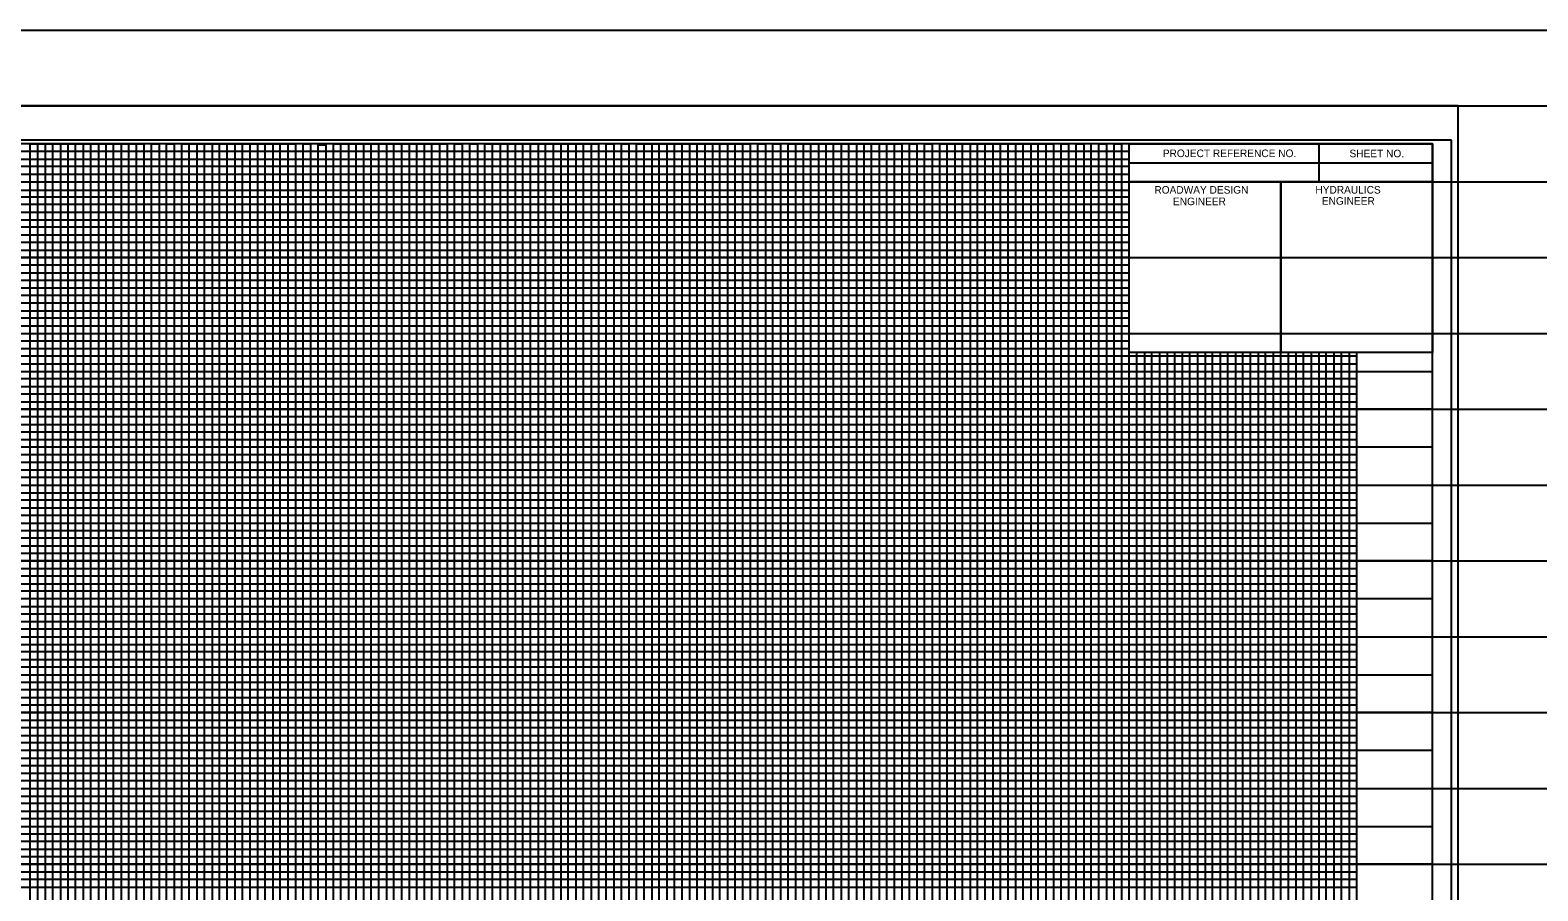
# Model space of a CAD drawing. Extents: x 2345490 to 2445302, y 465165 to 573888.
# Drawn here: x 2407047 to 2408041, y 564809 to 565377 of the extents above; entities that cross this region are included whole.
import ezdxf

# ---------------------------------------------------------------- set-up
doc = ezdxf.new("R2010")
doc.units = 0
for name, color, linetype in [('Old_Level_1', 7, 'Continuous'), ('Old_Level_18', 7, 'Continuous'), ('Old_Level_40', 7, 'Continuous'), ('Old_Level_41', 7, 'Continuous'), ('Old_Level_42', 7, 'Continuous'), ('Old_Level_43', 7, 'Continuous'), ('Old_Level_44', 7, 'Continuous'), ('Old_Level_50', 7, 'Continuous'), ('Old_Level_51', 7, 'Continuous'), ('Old_Level_52', 7, 'Continuous'), ('Old_Level_53', 7, 'Continuous'), ('Old_Level_57', 7, 'Continuous')]:
    doc.layers.add(name, color=color, linetype=linetype)

msp = doc.modelspace()

# ---------------------------------------------------------------- linework, layer by layer
at = {"layer": 'Old_Level_1'}
msp.add_line((2407984.0425, 565304.084), (2407984.0425, 565304.084), dxfattribs=at)
at = {"layer": 'Old_Level_18'}
msp.add_lwpolyline([(2407971.5425, 565301.534), (2406471.5425, 565301.534), (2406471.5425, 564251.534), (2407971.5425, 564251.534)], close=True, dxfattribs=at)
at = {"layer": 'Old_Level_40'}
for p, q in [((2407896.5425, 565301.484), (2407896.5425, 565276.484)), ((2407771.4925, 565288.984), (2407971.5425, 565288.984)), ((2407871.5425, 565276.484), (2407871.5425, 565164.034))]:
    msp.add_line(p, q, dxfattribs=at)
for points in [[(2407771.4925, 565301.534), (2407971.5425, 565301.534), (2407971.5425, 565276.484), (2407771.4925, 565276.484)], [(2407771.4925, 565276.484), (2407871.5425, 565276.484), (2407871.5425, 565163.984), (2407771.4925, 565163.984)], [(2407871.5425, 565276.484), (2407971.5425, 565276.484), (2407971.5425, 565163.984), (2407871.5425, 565163.984)]]:
    msp.add_lwpolyline(points, close=True, dxfattribs=at)
at = {"layer": 'Old_Level_41'}
for points in [[(2407046.5425, 564276.534), (2407046.5425, 565301.534), (2407096.5425, 565301.534), (2407096.5425, 564276.534)], [(2407071.5425, 564276.534), (2407071.5425, 565301.534), (2407121.5425, 565301.534), (2407121.5425, 564276.534)], [(2407146.5425, 564276.534), (2407146.5425, 565301.534), (2407196.5425, 565301.534), (2407196.5425, 564276.534)], [(2407171.5425, 564276.534), (2407171.5425, 565301.534), (2407221.5425, 565301.534), (2407221.5425, 564276.534)], [(2407246.5425, 564276.534), (2407246.5425, 565301.534), (2407296.5425, 565301.534), (2407296.5425, 564276.534)], [(2407271.5425, 564276.534), (2407271.5425, 565301.534), (2407321.5425, 565301.534), (2407321.5425, 564276.534)], [(2407346.5425, 564276.534), (2407346.5425, 565301.534), (2407396.5425, 565301.534), (2407396.5425, 564276.534)], [(2407371.5425, 564276.534), (2407371.5425, 565301.534), (2407421.5425, 565301.534), (2407421.5425, 564276.534)], [(2407446.5425, 564276.534), (2407446.5425, 565301.534), (2407496.5425, 565301.534), (2407496.5425, 564276.534)], [(2407471.5425, 564276.534), (2407471.5425, 565301.534), (2407521.5425, 565301.534), (2407521.5425, 564276.534)], [(2407546.5425, 564276.534), (2407546.5425, 565301.534), (2407596.5425, 565301.534), (2407596.5425, 564276.534)], [(2407571.5425, 564276.534), (2407571.5425, 565301.534), (2407621.5425, 565301.534), (2407621.5425, 564276.534)], [(2407646.5425, 564276.534), (2407646.5425, 565301.534), (2407696.5425, 565301.534), (2407696.5425, 564276.534)], [(2407671.5425, 564276.534), (2407671.5425, 565301.534), (2407721.5425, 565301.534), (2407721.5425, 564276.534)], [(2407746.5425, 564276.534), (2407746.5425, 565301.534)], [(2407771.5425, 564276.534), (2407771.5425, 565301.534), (2407797.8425, 565301.534)], [(2406471.5425, 565251.534), (2407771.4925, 565251.534)], [(2407771.4925, 565201.534), (2406471.5425, 565201.534), (2406471.5425, 565151.484), (2407971.5425, 565151.484)], [(2407971.5425, 565126.534), (2406471.5425, 565126.534), (2406471.5425, 565176.534), (2407771.4925, 565176.534)], [(2407796.5425, 565163.984), (2407796.5425, 564276.534), (2407846.5425, 564276.534), (2407846.5425, 565163.984)], [(2407896.5425, 565163.984), (2407896.5425, 564276.534)], [(2407971.5425, 565101.534), (2406471.5425, 565101.534), (2406471.5425, 565051.534), (2407971.5425, 565051.534)], [(2407971.5425, 565026.534), (2406471.5425, 565026.534), (2406471.5425, 565076.534), (2407971.5425, 565076.534)], [(2407971.5425, 565001.534), (2406471.5425, 565001.534), (2406471.5425, 564951.534), (2407971.5425, 564951.534)], [(2407971.5425, 564901.534), (2406471.5425, 564901.534), (2406471.5425, 564851.534), (2407971.5425, 564851.534)]]:
    msp.add_lwpolyline(points, dxfattribs=at)
at = {"layer": 'Old_Level_42'}
for points in [[(2407771.4925, 565226.534), (2406471.6425, 565226.534), (2406471.6425, 565276.484), (2407771.4925, 565276.484)], [(2407821.5425, 565163.984), (2407821.5425, 564276.534), (2407871.5425, 564276.534), (2407871.5425, 565163.984)], [(2407921.5425, 565163.984), (2407921.5425, 564276.534), (2407971.5425, 564276.534)], [(2407971.5425, 564926.534), (2406471.5425, 564926.534), (2406471.5425, 564976.534), (2407971.5425, 564976.534)], [(2407971.5425, 564826.534), (2406471.5425, 564826.534), (2406471.5425, 564876.534), (2407971.5425, 564876.534)]]:
    msp.add_lwpolyline(points, dxfattribs=at)
at = {"layer": 'Old_Level_43'}
for p, q in [((2407921.5425, 565121.534), (2406521.5425, 565121.534)), ((2406521.5425, 565116.534), (2407921.5425, 565116.534)), ((2407921.5425, 565096.534), (2406521.5425, 565096.534))]:
    msp.add_line(p, q, dxfattribs=at)
for points in [[(2407051.5425, 564276.534), (2407051.5425, 565301.534), (2407056.5425, 565301.534), (2407056.5425, 564276.534)], [(2407061.5425, 564276.534), (2407061.5425, 565301.534), (2407066.5425, 565301.534), (2407066.5425, 564276.534)], [(2407076.5425, 564276.534), (2407076.5425, 565301.534), (2407081.5425, 565301.534), (2407081.5425, 564276.534)], [(2407086.5425, 564276.534), (2407086.5425, 565301.534), (2407091.5425, 565301.534), (2407091.5425, 564276.534)], [(2407101.5425, 564276.534), (2407101.5425, 565301.534), (2407106.5425, 565301.534), (2407106.5425, 564276.534)], [(2407111.5425, 564276.534), (2407111.5425, 565301.534), (2407116.5425, 565301.534), (2407116.5425, 564276.534)], [(2407126.5425, 564276.534), (2407126.5425, 565301.534), (2407131.5425, 565301.534), (2407131.5425, 564276.534)], [(2407136.5425, 564276.534), (2407136.5425, 565301.534), (2407141.5425, 565301.534), (2407141.5425, 564276.534)], [(2407151.5425, 564276.534), (2407151.5425, 565301.534), (2407156.5425, 565301.534), (2407156.5425, 564276.534)], [(2407161.5425, 564276.534), (2407161.5425, 565301.534), (2407166.5425, 565301.534), (2407166.5425, 564276.534)], [(2407176.5425, 564276.534), (2407176.5425, 565301.534), (2407181.5425, 565301.534), (2407181.5425, 564276.534)], [(2407186.5425, 564276.534), (2407186.5425, 565301.534), (2407191.5425, 565301.534), (2407191.5425, 564276.534)], [(2407201.5425, 564276.534), (2407201.5425, 565301.534), (2407206.5425, 565301.534), (2407206.5425, 564276.534)], [(2407211.5425, 564276.534), (2407211.5425, 565301.534), (2407216.5425, 565301.534), (2407216.5425, 564276.534)], [(2407226.5425, 564276.534), (2407226.5425, 565301.534), (2407231.5425, 565301.534), (2407231.5425, 564276.534)], [(2407236.5425, 564276.534), (2407236.5425, 565300.934), (2407241.5425, 565300.934), (2407241.5425, 564276.534)], [(2407251.5425, 564276.534), (2407251.5425, 565301.534), (2407256.5425, 565301.534), (2407256.5425, 564276.534)], [(2407261.5425, 564276.534), (2407261.5425, 565301.534), (2407266.5425, 565301.534), (2407266.5425, 564276.534)], [(2407276.5425, 564276.534), (2407276.5425, 565301.534), (2407281.5425, 565301.534), (2407281.5425, 564276.534)], [(2407286.5425, 564276.534), (2407286.5425, 565301.534), (2407291.5425, 565301.534), (2407291.5425, 564276.534)], [(2407301.5425, 564276.534), (2407301.5425, 565301.534), (2407306.5425, 565301.534), (2407306.5425, 564276.534)], [(2407311.5425, 564276.534), (2407311.5425, 565301.534), (2407316.5425, 565301.534), (2407316.5425, 564276.534)], [(2407326.5425, 564276.534), (2407326.5425, 565301.534), (2407331.5425, 565301.534), (2407331.5425, 564276.534)], [(2407336.5425, 564276.534), (2407336.5425, 565301.534), (2407341.5425, 565301.534), (2407341.5425, 564276.534)], [(2407351.5425, 564276.534), (2407351.5425, 565301.534), (2407356.5425, 565301.534), (2407356.5425, 564276.534)], [(2407361.5425, 564276.534), (2407361.5425, 565301.534), (2407366.5425, 565301.534), (2407366.5425, 564276.534)], [(2407376.5425, 564276.534), (2407376.5425, 565301.534), (2407381.5425, 565301.534), (2407381.5425, 564276.534)], [(2407386.5425, 564276.534), (2407386.5425, 565301.534), (2407391.5425, 565301.534), (2407391.5425, 564276.534)], [(2407401.5425, 564276.534), (2407401.5425, 565301.534), (2407406.5425, 565301.534), (2407406.5425, 564276.534)], [(2407411.5425, 564276.534), (2407411.5425, 565301.534), (2407416.5425, 565301.534), (2407416.5425, 564276.534)], [(2407426.5425, 564276.534), (2407426.5425, 565301.534), (2407431.5425, 565301.534), (2407431.5425, 564276.534)], [(2407436.5425, 564276.534), (2407436.5425, 565301.534), (2407441.5425, 565301.534), (2407441.5425, 564276.534)], [(2407451.5425, 564276.534), (2407451.5425, 565301.534), (2407456.5425, 565301.534), (2407456.5425, 564276.534)], [(2407461.5425, 564276.534), (2407461.5425, 565301.534), (2407466.5425, 565301.534), (2407466.5425, 564276.534)], [(2407476.5425, 564276.534), (2407476.5425, 565301.534), (2407481.5425, 565301.534), (2407481.5425, 564276.534)], [(2407486.5425, 564276.534), (2407486.5425, 565301.534), (2407491.5425, 565301.534), (2407491.5425, 564276.534)], [(2407501.5425, 564276.534), (2407501.5425, 565301.534), (2407506.5425, 565301.534), (2407506.5425, 564276.534)], [(2407511.5425, 564276.534), (2407511.5425, 565301.534), (2407516.5425, 565301.534), (2407516.5425, 564276.534)], [(2407526.5425, 564276.534), (2407526.5425, 565301.534), (2407531.5425, 565301.534), (2407531.5425, 564276.534)], [(2407536.5425, 564276.534), (2407536.5425, 565301.534), (2407541.5425, 565301.534), (2407541.5425, 564276.534)], [(2407551.5425, 564276.534), (2407551.5425, 565301.534), (2407556.5425, 565301.534), (2407556.5425, 564276.534)], [(2407561.5425, 564276.534), (2407561.5425, 565301.534), (2407566.5425, 565301.534), (2407566.5425, 564276.534)], [(2407576.5425, 564276.534), (2407576.5425, 565301.534), (2407581.5425, 565301.534), (2407581.5425, 564276.534)], [(2407586.5425, 564276.534), (2407586.5425, 565301.534), (2407591.5425, 565301.534), (2407591.5425, 564276.534)], [(2407601.5425, 564276.534), (2407601.5425, 565301.534), (2407606.5425, 565301.534), (2407606.5425, 564276.534)], [(2407611.5425, 564276.534), (2407611.5425, 565301.534), (2407616.5425, 565301.534), (2407616.5425, 564276.534)], [(2407626.5425, 564276.534), (2407626.5425, 565301.534), (2407631.5425, 565301.534), (2407631.5425, 564276.534)], [(2407636.5425, 564276.534), (2407636.5425, 565301.534), (2407641.5425, 565301.534), (2407641.5425, 564276.534)], [(2407651.5425, 564276.534), (2407651.5425, 565301.534), (2407656.5425, 565301.534), (2407656.5425, 564276.534)], [(2407661.5425, 564276.534), (2407661.5425, 565301.534), (2407666.5425, 565301.534), (2407666.5425, 564276.534)], [(2407676.5425, 564276.534), (2407676.5425, 565301.534), (2407681.5425, 565301.534), (2407681.5425, 564276.534)], [(2407686.5425, 564276.534), (2407686.5425, 565301.534), (2407691.5425, 565301.534), (2407691.5425, 564276.534)], [(2407701.5425, 564276.534), (2407701.5425, 565301.534), (2407706.5425, 565301.534), (2407706.5425, 564276.534)], [(2407711.5425, 564276.534), (2407711.5425, 565301.534), (2407716.5425, 565301.534), (2407716.5425, 564276.534)], [(2407726.5425, 564276.534), (2407726.5425, 565301.534), (2407731.5425, 565301.534), (2407731.5425, 564276.534)], [(2407736.5425, 564276.534), (2407736.5425, 565301.534), (2407741.5425, 565301.534), (2407741.5425, 564276.534)], [(2407751.5425, 564276.534), (2407751.5425, 565301.534), (2407756.5425, 565301.534), (2407756.5425, 564276.534)], [(2407761.5425, 564276.534), (2407761.5425, 565301.534), (2407766.5425, 565301.534), (2407766.5425, 564276.534)], [(2407771.4925, 565296.534), (2406521.5425, 565296.534), (2406521.5425, 565291.534), (2407771.4925, 565291.534)], [(2407771.4925, 565286.534), (2406521.5425, 565286.534), (2406521.5425, 565281.534), (2407771.4925, 565281.534)], [(2407771.4925, 565270.784), (2406522.5425, 565270.784), (2406522.5425, 565266.534), (2407771.4925, 565266.534)], [(2407771.4925, 565261.534), (2406521.5425, 565261.534), (2406521.5425, 565256.534), (2407771.4925, 565256.534)], [(2407771.4925, 565246.534), (2406521.5425, 565246.534), (2406521.5425, 565241.534), (2407771.4925, 565241.534)], [(2407771.4925, 565236.534), (2406521.5425, 565236.534), (2406521.5425, 565231.534), (2407771.4925, 565231.534)], [(2407771.4925, 565221.534), (2406521.5425, 565221.534), (2406521.5425, 565216.534), (2407771.4925, 565216.534)], [(2407771.4925, 565211.534), (2406521.5425, 565211.534), (2406521.5425, 565206.534), (2407771.4925, 565206.534)], [(2407771.4925, 565196.534), (2406521.5425, 565196.534), (2406521.5425, 565191.534), (2407771.4925, 565191.534)], [(2407771.4925, 565186.534), (2406521.5425, 565186.534), (2406521.5425, 565181.534), (2407771.4925, 565181.534)], [(2407771.4925, 565171.534), (2406521.5425, 565171.534), (2406521.5425, 565166.534), (2407771.4925, 565166.534)], [(2407921.5425, 565161.534), (2406521.5425, 565161.534), (2406521.5425, 565161.534), (2406521.5425, 565141.534), (2407921.5425, 565141.534)], [(2407776.5425, 564276.534), (2407776.5425, 565163.984)], [(2407781.5425, 565163.984), (2407781.5425, 564276.534), (2407786.5425, 564276.534), (2407786.5425, 565163.984)], [(2407791.5425, 565163.984), (2407791.5425, 564276.534), (2407801.5425, 564276.534), (2407801.5425, 565163.984)], [(2407806.5425, 565163.984), (2407806.5425, 564276.534), (2407811.5425, 564276.534), (2407811.5425, 565163.984)], [(2407816.5425, 565163.984), (2407816.5425, 564276.534), (2407826.5425, 564276.534), (2407826.5425, 565163.984)], [(2407831.5425, 565163.984), (2407831.5425, 564276.534), (2407836.5425, 564276.534), (2407836.5425, 565163.984)], [(2407841.5425, 565163.984), (2407841.5425, 564276.534), (2407851.5425, 564276.534), (2407851.5425, 565163.984)], [(2407856.5425, 565163.984), (2407856.5425, 564276.534)], [(2407856.5425, 564276.534), (2407861.5425, 564276.534), (2407861.5425, 565163.984)], [(2407866.5425, 565163.984), (2407866.5425, 564276.534), (2407876.5425, 564276.534), (2407876.5425, 565163.984)], [(2407881.5425, 565163.984), (2407881.5425, 564276.534), (2407886.5425, 564276.534), (2407886.5425, 565163.984)], [(2407891.5425, 565163.984), (2407891.5425, 564276.534), (2407901.5425, 564276.534), (2407901.5425, 565163.984)], [(2407906.5425, 565163.984), (2407906.5425, 564276.534), (2407911.5425, 564276.534), (2407911.5425, 565163.984)], [(2407916.5425, 565163.984), (2407916.5425, 564276.534), (2407926.5425, 564276.534)], [(2406521.5425, 565156.534), (2407921.5425, 565156.534)], [(2407921.5425, 565146.534), (2406521.5425, 565146.534)], [(2407921.5425, 565136.534), (2406521.5425, 565136.534), (2406521.5425, 565131.534), (2407921.5425, 565131.534)], [(2407921.5425, 565111.534), (2406521.5425, 565111.534), (2406521.5425, 565106.534), (2407921.5425, 565106.534)], [(2407921.5425, 565091.534), (2406521.5425, 565091.534), (2406521.5425, 565086.534), (2407921.5425, 565086.534)], [(2407921.5425, 565081.534), (2406521.5425, 565081.534)], [(2406521.5425, 565071.534), (2407921.5425, 565071.534)], [(2407921.5425, 565066.534), (2406521.5425, 565066.534), (2406521.5425, 565061.534), (2407921.5425, 565061.534)], [(2407921.5425, 565056.534), (2406521.5425, 565056.534), (2406521.5425, 565046.534), (2407921.5425, 565046.534)], [(2407921.5425, 565041.534), (2406521.5425, 565041.534), (2406521.5425, 565036.534), (2407921.5425, 565036.534)], [(2407921.5425, 565031.534), (2406521.5425, 565031.534), (2406521.5425, 565021.534), (2407921.5425, 565021.534)], [(2407921.5425, 565016.534), (2406521.5425, 565016.534), (2406521.5425, 565011.534), (2407921.5425, 565011.534)], [(2407921.5425, 565006.534), (2406521.5425, 565006.534), (2406521.5425, 564996.534), (2407921.5425, 564996.534)], [(2407921.5425, 564991.534), (2406521.5425, 564991.534), (2406521.5425, 564986.534), (2407921.5425, 564986.534)], [(2407921.5425, 564981.534), (2406521.5425, 564981.534), (2406521.5425, 564971.534), (2407921.5425, 564971.534)], [(2407921.5425, 564966.534), (2406521.5425, 564966.534), (2406521.5425, 564961.534), (2407921.5425, 564961.534)], [(2407921.5425, 564956.534), (2406521.5425, 564956.534), (2406521.5425, 564946.534), (2407921.5425, 564946.534)], [(2407921.5425, 564941.534), (2406521.5425, 564941.534), (2406521.5425, 564936.534), (2407921.5425, 564936.534)], [(2407921.5425, 564931.534), (2406521.5425, 564931.534), (2406521.5425, 564921.534), (2407921.5425, 564921.534)], [(2407921.5425, 564916.534), (2406521.5425, 564916.534), (2406521.5425, 564911.534), (2407921.5425, 564911.534)], [(2407921.5425, 564906.534), (2406521.5425, 564906.534), (2406521.5425, 564896.534), (2407921.5425, 564896.534)], [(2407921.5425, 564891.534), (2406521.5425, 564891.534), (2406521.5425, 564886.534), (2407921.5425, 564886.534)], [(2407921.5425, 564881.534), (2406521.5425, 564881.534), (2406521.5425, 564871.534), (2407921.5425, 564871.534)], [(2407921.5425, 564866.534), (2406521.5425, 564866.534), (2406521.5425, 564861.534), (2407921.5425, 564861.534)], [(2407921.5425, 564856.534), (2406521.5425, 564856.534), (2406521.5425, 564846.534), (2407921.5425, 564846.534)], [(2407921.5425, 564841.534), (2406521.5425, 564841.534), (2406521.5425, 564836.534), (2407921.5425, 564836.534)], [(2407921.5425, 564831.534), (2406521.5425, 564831.534), (2406521.5425, 564821.534), (2407921.5425, 564821.534)], [(2407921.5425, 564816.534), (2406521.5425, 564816.534), (2406521.5425, 564811.534), (2407921.5425, 564811.534)]]:
    msp.add_lwpolyline(points, dxfattribs=at)
at = {"layer": 'Old_Level_50'}
msp.add_line((2407988.5425, 565326.534), (2407988.5425, 565326.534), dxfattribs=at)
msp.add_lwpolyline([(2407984.0425, 565304.084), (2406317.5425, 565304.084), (2406317.5425, 564248.984), (2407984.0425, 564248.984)], close=True, dxfattribs=at)
at = {"layer": 'Old_Level_51'}
msp.add_lwpolyline([(2407988.5425, 565326.534), (2406304.5425, 565326.534), (2406304.5425, 564226.534), (2407988.5425, 564226.534)], close=True, dxfattribs=at)
at = {"layer": 'Old_Level_52'}
msp.add_line((2407984.0425, 565304.084), (2407984.0425, 565304.084), dxfattribs=at)
at = {"layer": 'Old_Level_53'}
msp.add_line((2407984.0425, 565304.084), (2407984.0425, 565304.084), dxfattribs=at)
at = {"layer": 'Old_Level_57'}
for p, q in [((2381271.5425, 565376.534), (2410861.12275, 565376.534)), ((2381271.5425, 565326.534), (2410861.12275, 565326.534)), ((2381271.5425, 565276.534), (2410861.12275, 565276.534)), ((2381271.5425, 565226.534), (2410861.12275, 565226.534)), ((2381271.5425, 565176.534), (2410861.12275, 565176.534)), ((2381271.5425, 565126.534), (2410861.12275, 565126.534)), ((2381271.5425, 565076.534), (2410861.12275, 565076.534)), ((2381271.5425, 565026.534), (2410861.12275, 565026.534)), ((2381271.5425, 564976.534), (2410861.12275, 564976.534)), ((2381271.5425, 564926.534), (2410861.12275, 564926.534)), ((2381271.5425, 564876.534), (2410861.12275, 564876.534)), ((2381271.5425, 564826.534), (2410861.12275, 564826.534))]:
    msp.add_line(p, q, dxfattribs=at)

# ---------------------------------------------------------------- texts
at = {"layer": 'Old_Level_44'}
for s, p in [('PROJECT REFERENCE NO.', (2407793.6925, 565292.834)), ('SHEET NO.', (2407916.8425, 565292.734)), ('ROADWAY DESIGN', (2407788.1425, 565268.734)), ('HYDRAULICS', (2407894.3425, 565268.784)), ('ENGINEER', (2407800.3925, 565261.134)), ('ENGINEER', (2407898.5925, 565261.434))]:
    msp.add_text(s, height=5.0001, dxfattribs=at).set_placement(p)

doc.saveas('drawing.dxf')
